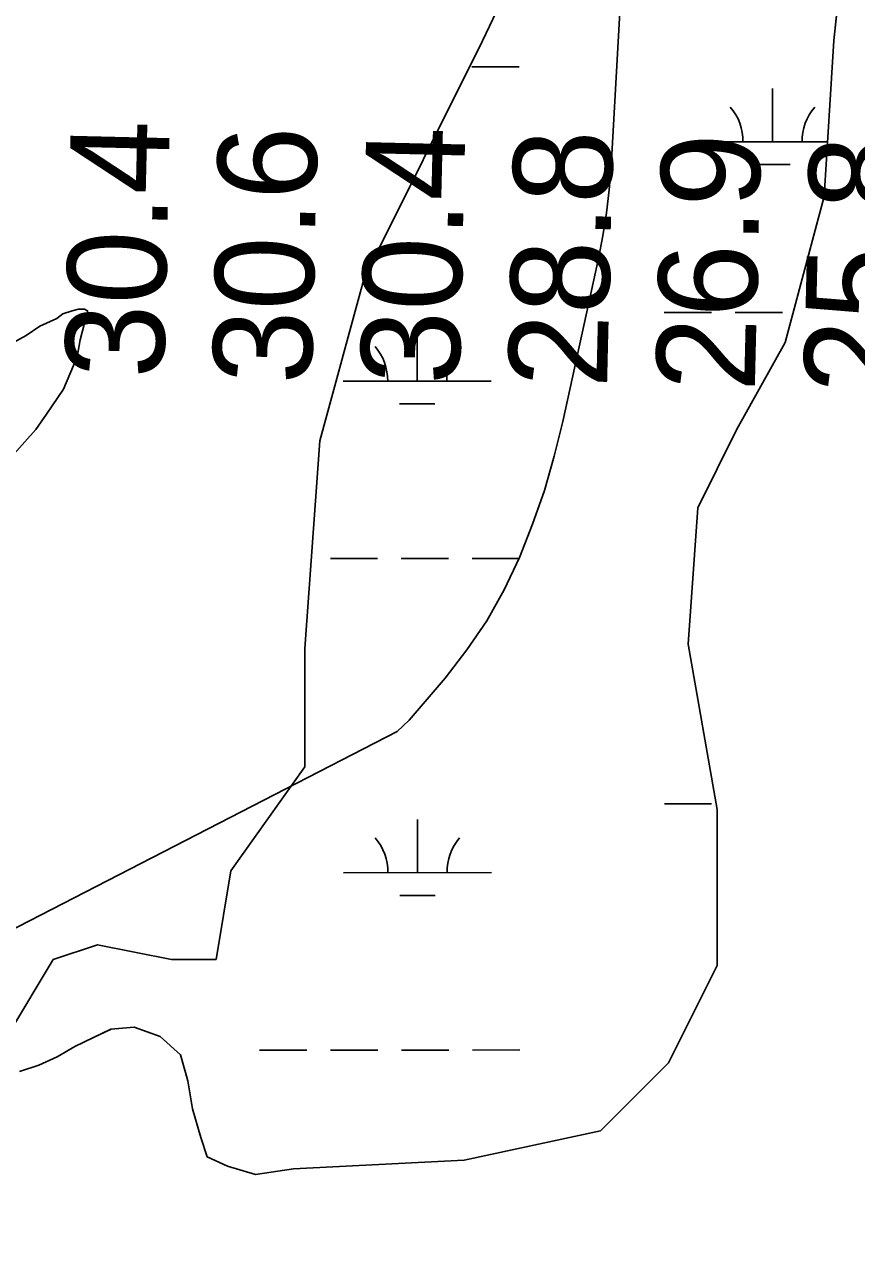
# Model space of a CAD drawing. Extents: x 3279314 to 3317160, y 734079 to 759431.
# Drawn here: x 3307763 to 3308325, y 744240 to 745077 of the extents above; entities that cross this region are included whole.
import ezdxf

# ---------------------------------------------------------------- set-up
doc = ezdxf.new("R2010")
doc.units = 0
for name, color, linetype in [('V-RIVR-RANG', 7, 'Continuous'), ('V-SITE-VEGE', 7, 'Continuous'), ('V-TOPO-MAJR', 7, 'Continuous'), ('V-WETL-SWMP', 7, 'Continuous')]:
    doc.layers.add(name, color=color, linetype=linetype)

msp = doc.modelspace()

# ---------------------------------------------------------------- linework, layer by layer
at = {"layer": 'V-SITE-VEGE'}
for points in [[(3307918.88, 744298.32), (3307944.56, 744302.08), (3308060.16, 744308.07), (3308152.33, 744327.84), (3308198.42, 744373.96), (3308231.33, 744439.84), (3308231.33, 744545.26), (3308211.58, 744657.27), (3308218.16, 744749.51), (3308244.5, 744802.22), (3308277.42, 744861.52), (3308303.75, 744960.34), (3308310.33, 745065.76), (3308323.5, 745190.95)], [(3307750.23, 744858.71), (3307763.74, 744866.07), (3307773.09, 744872.37), (3307784.53, 744877.63), (3307788.68, 744880.78), (3307794.92, 744882.89), (3307799.08, 744883.96), (3307803.25, 744883.97), (3307805.34, 744882.94), (3307805.36, 744879.82), (3307803.3, 744874.6), (3307800.23, 744863.12), (3307798.2, 744851.65), (3307788.93, 744829.72), (3307777.54, 744812.99), (3307770.3, 744802.54), (3307753.71, 744783.7)], [(3307759.18, 744367.89), (3307772.33, 744372.28), (3307784.85, 744377.92), (3307796.75, 744384.82), (3307809.28, 744391.08), (3307821.18, 744396.73), (3307836.83, 744397.98), (3307854.37, 744391.71), (3307868.15, 744379.18), (3307873.16, 744361.63), (3307876.29, 744342.82), (3307881.93, 744323.39), (3307886.31, 744310.23), (3307900.09, 744303.96), (3307918.88, 744298.32)]]:
    msp.add_lwpolyline(points, dxfattribs=at)
at = {"layer": 'V-TOPO-MAJR'}
msp.add_lwpolyline([(3308173.87, 745233.98), (3308159.49, 744980.56), (3308158.23, 744964.84), (3308156.47, 744949.19), (3308153.97, 744933.64), (3308150.97, 744918.16), (3308126.91, 744807.86), (3308121.09, 744784.37), (3308114.41, 744761.16), (3308106.44, 744738.35), (3308097.62, 744715.82), (3308087.19, 744694.09), (3308075.51, 744673.12), (3308061.97, 744653.32), (3308047.17, 744634.28), (3308022.86, 744605.81), (3308014.77, 744598.2), (3307434.18, 744299.28), (3307346.12, 744203.68), (3307289.48, 743900.42), (3307280.87, 743648.94), (3307308.48, 743513.14), (3307357.97, 743377.56)], dxfattribs=at)
at = {"layer": 'V-WETL-SWMP'}
for p, q in [((3308162.82, 745256.07), (3308072.63, 745065.52)), ((3308162.82, 745256.07), (3308072.63, 745065.52)), ((3308310.33, 745065.76), (3308323.5, 745190.95)), ((3308310.33, 745065.76), (3308323.5, 745190.95)), ((3308072.63, 745065.52), (3307992.47, 744905.07)), ((3308072.63, 745065.52), (3307992.47, 744905.07)), ((3308303.75, 744960.34), (3308310.33, 745065.76)), ((3308303.75, 744960.34), (3308310.33, 745065.76)), ((3308065.42, 745047.89), (3308097.42, 745047.91)), ((3308268.76, 744997.25), (3308268.74, 745033.25)), ((3308218.76, 744997.23), (3308306.05, 744997.27)), ((3308256.77, 744981.81), (3308280.77, 744981.83)), ((3308277.42, 744861.51), (3308303.75, 744960.34)), ((3308277.42, 744861.51), (3308303.75, 744960.34)), ((3307992.47, 744905.07), (3307962.41, 744794.75)), ((3307992.47, 744905.07), (3307962.41, 744794.75)), ((3308195.41, 744881.78), (3308227.41, 744881.8)), ((3308243.41, 744881.81), (3308275.41, 744881.82)), ((3308028.37, 744835.27), (3308028.35, 744871.27)), ((3308244.5, 744802.22), (3308277.42, 744861.51)), ((3308244.5, 744802.22), (3308277.42, 744861.51)), ((3307978.37, 744835.24), (3308078.37, 744835.29)), ((3308016.38, 744819.83), (3308040.38, 744819.84)), ((3308218.16, 744749.51), (3308244.5, 744802.22)), ((3308218.16, 744749.51), (3308244.5, 744802.22)), ((3307962.41, 744794.75), (3307952.39, 744654.35)), ((3307962.41, 744794.75), (3307952.39, 744654.35)), ((3308211.58, 744657.27), (3308218.16, 744749.51)), ((3308211.58, 744657.27), (3308218.16, 744749.51)), ((3307969.59, 744715.17), (3308001.59, 744715.18)), ((3308017.59, 744715.19), (3308049.59, 744715.21)), ((3308065.59, 744715.21), (3308097.59, 744715.23)), ((3307952.39, 744654.35), (3307952.39, 744574.12)), ((3307952.39, 744654.35), (3307952.39, 744574.12)), ((3308231.33, 744545.26), (3308211.58, 744657.27)), ((3308231.33, 744545.26), (3308211.58, 744657.27)), ((3307952.39, 744574.12), (3307902.29, 744503.92)), ((3307952.39, 744574.12), (3307902.29, 744503.92)), ((3308195.58, 744549.11), (3308227.58, 744549.12)), ((3308231.33, 744439.84), (3308231.33, 744545.26)), ((3308231.33, 744439.84), (3308231.33, 744545.26)), ((3308028.54, 744502.59), (3308028.52, 744538.59)), ((3307902.29, 744503.92), (3307892.26, 744443.75)), ((3307902.29, 744503.92), (3307892.26, 744443.75)), ((3307978.54, 744502.57), (3308078.54, 744502.62)), ((3308016.55, 744487.15), (3308040.55, 744487.17)), ((3307812.1, 744453.78), (3307782.04, 744443.75)), ((3307812.1, 744453.78), (3307782.04, 744443.75)), ((3307862.2, 744443.75), (3307812.1, 744453.78)), ((3307862.2, 744443.75), (3307812.1, 744453.78)), ((3307782.04, 744443.75), (3307751.98, 744393.61)), ((3307782.04, 744443.75), (3307751.98, 744393.61)), ((3307892.26, 744443.75), (3307862.2, 744443.75)), ((3307892.26, 744443.75), (3307862.2, 744443.75)), ((3308198.42, 744373.96), (3308231.33, 744439.84)), ((3308198.42, 744373.96), (3308231.33, 744439.84)), ((3307809.27, 744391.08), (3307821.17, 744396.73)), ((3307809.27, 744391.08), (3307821.17, 744396.73)), ((3307821.17, 744396.73), (3307836.83, 744397.98)), ((3307821.17, 744396.73), (3307836.83, 744397.98)), ((3307836.83, 744397.98), (3307854.37, 744391.71)), ((3307836.83, 744397.98), (3307854.37, 744391.71)), ((3307796.75, 744384.82), (3307809.27, 744391.08)), ((3307796.75, 744384.82), (3307809.27, 744391.08)), ((3307854.37, 744391.71), (3307868.14, 744379.18)), ((3307854.37, 744391.71), (3307868.14, 744379.18)), ((3307772.32, 744372.28), (3307784.85, 744377.92)), ((3307772.32, 744372.28), (3307784.85, 744377.92)), ((3307784.85, 744377.92), (3307796.75, 744384.82)), ((3307784.85, 744377.92), (3307796.75, 744384.82)), ((3307868.14, 744379.18), (3307873.15, 744361.63)), ((3307868.14, 744379.18), (3307873.15, 744361.63)), ((3307921.76, 744382.47), (3307953.76, 744382.48)), ((3307969.76, 744382.49), (3308001.76, 744382.51)), ((3308017.76, 744382.52), (3308049.76, 744382.53)), ((3308065.76, 744382.54), (3308097.76, 744382.56)), ((3307759.17, 744367.89), (3307772.32, 744372.28)), ((3307759.17, 744367.89), (3307772.32, 744372.28)), ((3308152.33, 744327.84), (3308198.42, 744373.96)), ((3308152.33, 744327.84), (3308198.42, 744373.96)), ((3307873.15, 744361.63), (3307876.29, 744342.82)), ((3307873.15, 744361.63), (3307876.29, 744342.82)), ((3307876.29, 744342.82), (3307881.92, 744323.39)), ((3307876.29, 744342.82), (3307881.92, 744323.39)), ((3308060.16, 744308.07), (3308152.33, 744327.84)), ((3308060.16, 744308.07), (3308152.33, 744327.84)), ((3307881.92, 744323.39), (3307886.31, 744310.23)), ((3307881.92, 744323.39), (3307886.31, 744310.23)), ((3307886.31, 744310.23), (3307900.09, 744303.96)), ((3307886.31, 744310.23), (3307900.09, 744303.96)), ((3307900.09, 744303.96), (3307918.87, 744298.32)), ((3307900.09, 744303.96), (3307918.87, 744298.32)), ((3307918.87, 744298.32), (3307944.55, 744302.08)), ((3307918.87, 744298.32), (3307944.55, 744302.08)), ((3307944.55, 744302.08), (3308060.16, 744308.07)), ((3307944.55, 744302.08), (3308060.16, 744308.07))]:
    msp.add_line(p, q, dxfattribs=at)
for centre, start, end in [((3308213.52, 744997.7), 359.25735, 40.801), ((3308324, 744997.75), 139.25734, 180.801), ((3307973.13, 744835.71), 359.25735, 40.801), ((3308083.61, 744835.77), 139.25734, 180.801), ((3307973.3, 744503.04), 359.25735, 40.801), ((3308083.78, 744503.09), 139.25734, 180.801)]:
    msp.add_arc(centre, 35.25, start, end, dxfattribs=at)

# ---------------------------------------------------------------- texts
at = {"layer": 'V-RIVR-RANG'}
for s, p in [('30.4', (3307856.83, 744836.7)), ('30.4', (3308056.79, 744832.39)), ('30.6', (3307956.77, 744832.7)), ('28.8', (3308156.76, 744830.23)), ('26.9', (3308256.73, 744827.81)), ('25.8', (3308356.72, 744825.92))]:
    msp.add_text(s, height=67, rotation=88.62833, dxfattribs=at).set_placement(p)

doc.saveas('drawing.dxf')
